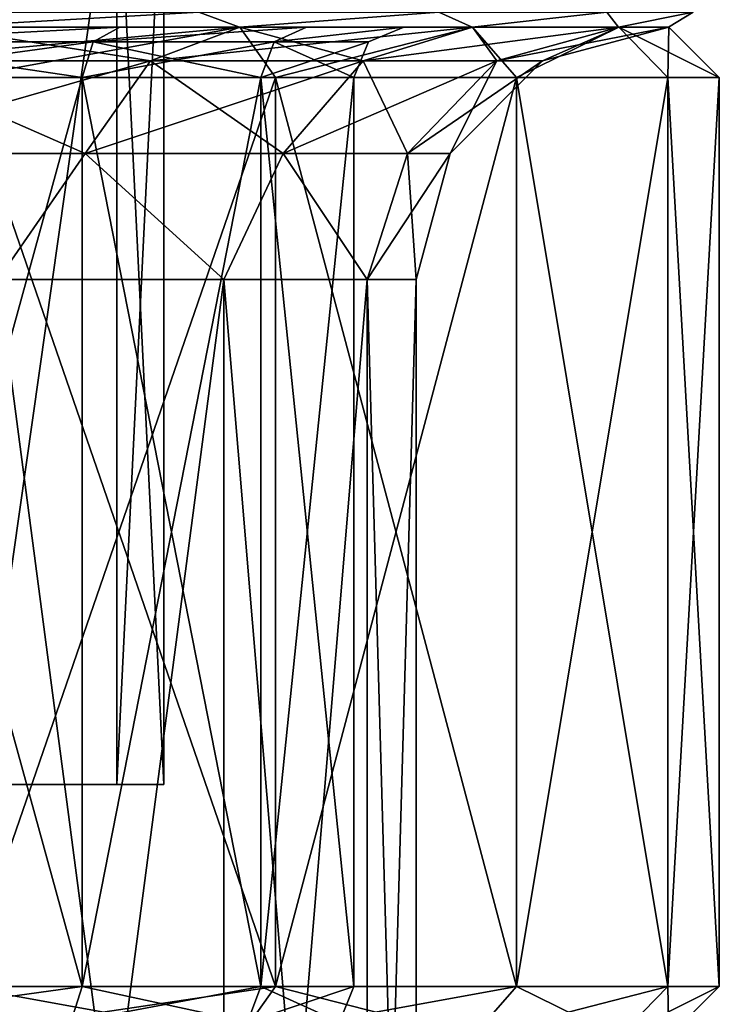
# Model space of a CAD drawing. Header units: millimetres. Extents: x -682 to 137, y -14 to 967.
# Tile 267 of 656: x 8 to 15, y 855 to 865. Entities that reach past the tile are written whole.
import ezdxf

# ---------------------------------------------------------------- set-up
doc = ezdxf.new("R2010")
doc.units = ezdxf.units.MM
doc.header["$LTSCALE"] = 65.185185
for name, color, linetype in [('3681', 7, 'CONTINUOUS'), ('3684', 7, 'CONTINUOUS'), ('3686', 7, 'CONTINUOUS'), ('3687', 7, 'CONTINUOUS'), ('3688', 7, 'CONTINUOUS'), ('3689', 7, 'CONTINUOUS'), ('3699', 7, 'CONTINUOUS'), ('3700', 7, 'CONTINUOUS'), ('3701', 7, 'CONTINUOUS'), ('3702', 7, 'CONTINUOUS'), ('3711', 7, 'CONTINUOUS'), ('3714', 7, 'CONTINUOUS'), ('3730', 7, 'CONTINUOUS'), ('3732', 7, 'CONTINUOUS'), ('3737', 7, 'CONTINUOUS'), ('3739', 7, 'CONTINUOUS'), ('3751', 7, 'CONTINUOUS')]:
    doc.layers.add(name, color=color, linetype=linetype)

msp = doc.modelspace()

# ---------------------------------------------------------------- linework, layer by layer
at = {"layer": '3681', "color": 7, "linetype": 'CONTINUOUS', "true_color": 0x96918c}
for points in [[(7.5, 855.5, 12.9904), (10.6067, 855.5, 10.6065), (7.5, 864.5, 12.9904), (7.5, 855.5, 12.9904)], [(7.5, 864.5, 12.9904), (10.6067, 855.5, 10.6065), (10.6067, 864.5, 10.6065), (7.5, 864.5, 12.9904)], [(10.6067, 855.5, 10.6065), (12.9904, 855.5, 7.4999), (10.6067, 864.5, 10.6065), (10.6067, 855.5, 10.6065)], [(10.6067, 864.5, 10.6065), (12.9904, 855.5, 7.4999), (12.9904, 864.5, 7.4999), (10.6067, 864.5, 10.6065)], [(12.9904, 855.5, 7.4999), (14.4889, 855.5, 3.8822), (12.9904, 864.5, 7.4999), (12.9904, 855.5, 7.4999)], [(12.9904, 864.5, 7.4999), (14.4889, 855.5, 3.8822), (14.4889, 864.5, 3.8822), (12.9904, 864.5, 7.4999)], [(15, 855.5), (15, 864.5), (14.4889, 864.5, 3.8822), (15, 855.5)], [(14.4889, 855.5, 3.8822), (15, 855.5), (14.4889, 864.5, 3.8822), (14.4889, 855.5, 3.8822)]]:
    msp.add_3dface(points, dxfattribs=at)
at = {"layer": '3684', "color": 7, "linetype": 'CONTINUOUS', "true_color": 0x96918c}
for points in [[(10.6067, 855.5, -10.6065), (7.5, 855.5, -12.9904), (10.6067, 864.5, -10.6065), (10.6067, 855.5, -10.6065)], [(10.6067, 864.5, -10.6065), (7.5, 855.5, -12.9904), (7.5, 864.5, -12.9904), (10.6067, 864.5, -10.6065)], [(12.9904, 855.5, -7.4999), (10.6067, 855.5, -10.6065), (12.9904, 864.5, -7.4999), (12.9904, 855.5, -7.4999)], [(12.9904, 864.5, -7.4999), (10.6067, 855.5, -10.6065), (10.6067, 864.5, -10.6065), (12.9904, 864.5, -7.4999)], [(14.4889, 855.5, -3.8822), (12.9904, 855.5, -7.4999), (14.4889, 864.5, -3.8822), (14.4889, 855.5, -3.8822)], [(14.4889, 864.5, -3.8822), (12.9904, 855.5, -7.4999), (12.9904, 864.5, -7.4999), (14.4889, 864.5, -3.8822)], [(15, 864.5), (15, 855.5), (14.4889, 855.5, -3.8822), (15, 864.5)], [(15, 864.5), (14.4889, 855.5, -3.8822), (14.4889, 864.5, -3.8822), (15, 864.5)]]:
    msp.add_3dface(points, dxfattribs=at)
at = {"layer": '3686', "color": 7, "linetype": 'CONTINUOUS', "true_color": 0x96918c}
for points in [[(10.2531, 865, -10.253), (7.5, 864.5, -12.9904), (7.25, 865, -12.5574), (10.2531, 865, -10.253)], [(10.6067, 864.5, -10.6065), (7.5, 864.5, -12.9904), (10.2531, 865, -10.253), (10.6067, 864.5, -10.6065)], [(12.5574, 865, -7.25), (10.6067, 864.5, -10.6065), (10.2531, 865, -10.253), (12.5574, 865, -7.25)], [(12.9904, 864.5, -7.4999), (10.6067, 864.5, -10.6065), (12.5574, 865, -7.25), (12.9904, 864.5, -7.4999)], [(14.0059, 865, -3.7529), (12.9904, 864.5, -7.4999), (12.5574, 865, -7.25), (14.0059, 865, -3.7529)], [(14.4889, 864.5, -3.8822), (12.9904, 864.5, -7.4999), (14.0059, 865, -3.7529), (14.4889, 864.5, -3.8822)], [(14.5, 865, 0), (14.4889, 864.5, -3.8822), (14.0059, 865, -3.7529), (14.5, 865, 0)], [(15, 864.5), (14.4889, 864.5, -3.8822), (14.5, 865, 0), (15, 864.5)]]:
    msp.add_3dface(points, dxfattribs=at)
at = {"layer": '3687', "color": 7, "linetype": 'CONTINUOUS', "true_color": 0x96918c}
for points in [[(7.25, 865, 12.5574), (7.5, 864.5, 12.9904), (10.2531, 865, 10.253), (7.25, 865, 12.5574)], [(7.5, 864.5, 12.9904), (10.6067, 864.5, 10.6065), (10.2531, 865, 10.253), (7.5, 864.5, 12.9904)], [(10.2531, 865, 10.253), (10.6067, 864.5, 10.6065), (12.5574, 865, 7.25), (10.2531, 865, 10.253)], [(10.6067, 864.5, 10.6065), (12.9904, 864.5, 7.4999), (12.5574, 865, 7.25), (10.6067, 864.5, 10.6065)], [(12.5574, 865, 7.25), (12.9904, 864.5, 7.4999), (14.0059, 865, 3.7529), (12.5574, 865, 7.25)], [(12.9904, 864.5, 7.4999), (14.4889, 864.5, 3.8822), (14.0059, 865, 3.7529), (12.9904, 864.5, 7.4999)], [(14.4889, 864.5, 3.8822), (15, 864.5), (14.0059, 865, 3.7529), (14.4889, 864.5, 3.8822)], [(15, 864.5), (14.5, 865, 0), (14.0059, 865, 3.7529), (15, 864.5)]]:
    msp.add_3dface(points, dxfattribs=at)
at = {"layer": '3688', "color": 7, "linetype": 'CONTINUOUS', "true_color": 0x96918c}
for points in [[(7.5, 855.5, 12.9904), (7.2496, 855, 12.5575), (10.2526, 855, 10.2534), (7.5, 855.5, 12.9904)], [(10.6067, 855.5, 10.6065), (7.5, 855.5, 12.9904), (10.2526, 855, 10.2534), (10.6067, 855.5, 10.6065)], [(10.6067, 855.5, 10.6065), (10.2526, 855, 10.2534), (12.5571, 855, 7.2504), (10.6067, 855.5, 10.6065)], [(12.9904, 855.5, 7.4999), (10.6067, 855.5, 10.6065), (12.5571, 855, 7.2504), (12.9904, 855.5, 7.4999)], [(12.9904, 855.5, 7.4999), (12.5571, 855, 7.2504), (14.0058, 855, 3.7531), (12.9904, 855.5, 7.4999)], [(14.4889, 855.5, 3.8822), (12.9904, 855.5, 7.4999), (14.0058, 855, 3.7531), (14.4889, 855.5, 3.8822)], [(14.4889, 855.5, 3.8822), (14.0058, 855, 3.7531), (14.5, 855), (14.4889, 855.5, 3.8822)], [(15, 855.5), (14.4889, 855.5, 3.8822), (14.5, 855), (15, 855.5)]]:
    msp.add_3dface(points, dxfattribs=at)
at = {"layer": '3689', "color": 7, "linetype": 'CONTINUOUS', "true_color": 0x96918c}
for points in [[(10.2526, 855, -10.2534), (7.2496, 855, -12.5575), (10.6067, 855.5, -10.6065), (10.2526, 855, -10.2534)], [(7.2496, 855, -12.5575), (7.5, 855.5, -12.9904), (10.6067, 855.5, -10.6065), (7.2496, 855, -12.5575)], [(12.5571, 855, -7.2504), (10.2526, 855, -10.2534), (12.9904, 855.5, -7.4999), (12.5571, 855, -7.2504)], [(10.2526, 855, -10.2534), (10.6067, 855.5, -10.6065), (12.9904, 855.5, -7.4999), (10.2526, 855, -10.2534)], [(14.0058, 855, -3.7531), (12.5571, 855, -7.2504), (14.4889, 855.5, -3.8822), (14.0058, 855, -3.7531)], [(12.5571, 855, -7.2504), (12.9904, 855.5, -7.4999), (14.4889, 855.5, -3.8822), (12.5571, 855, -7.2504)], [(15, 855.5), (14.5, 855), (14.0058, 855, -3.7531), (15, 855.5)], [(15, 855.5), (14.0058, 855, -3.7531), (14.4889, 855.5, -3.8822), (15, 855.5)]]:
    msp.add_3dface(points, dxfattribs=at)
at = {"layer": '3699', "color": 7, "linetype": 'CONTINUOUS', "true_color": 0x96918c}
for points in [[(7.8583, 862.5, 9.069), (10.095, 862.5, 6.4877), (7.8583, 845.5, 9.069), (7.8583, 862.5, 9.069)], [(7.8583, 845.5, 9.069), (10.095, 862.5, 6.4877), (10.095, 845.5, 6.4877), (7.8583, 845.5, 9.069)], [(10.095, 862.5, 6.4877), (11.5139, 862.5, 3.3808), (10.095, 845.5, 6.4877), (10.095, 862.5, 6.4877)], [(10.095, 845.5, 6.4877), (11.5139, 862.5, 3.3808), (11.5139, 845.5, 3.3808), (10.095, 845.5, 6.4877)], [(12, 862.5), (12, 845.5), (11.5139, 845.5, 3.3808), (12, 862.5)], [(11.5139, 862.5, 3.3808), (12, 862.5), (11.5139, 845.5, 3.3808), (11.5139, 862.5, 3.3808)]]:
    msp.add_3dface(points, dxfattribs=at)
at = {"layer": '3700', "color": 7, "linetype": 'CONTINUOUS', "true_color": 0x96918c}
for points in [[(10.095, 862.5, -6.4877), (7.8583, 862.5, -9.069), (10.095, 845.5, -6.4877), (10.095, 862.5, -6.4877)], [(10.095, 845.5, -6.4877), (7.8583, 862.5, -9.069), (7.8583, 845.5, -9.069), (10.095, 845.5, -6.4877)], [(11.5139, 862.5, -3.3808), (10.095, 862.5, -6.4877), (11.5139, 845.5, -3.3808), (11.5139, 862.5, -3.3808)], [(11.5139, 845.5, -3.3808), (10.095, 862.5, -6.4877), (10.095, 845.5, -6.4877), (11.5139, 845.5, -3.3808)], [(12, 845.5), (12, 862.5), (11.5139, 862.5, -3.3808), (12, 845.5)], [(12, 845.5), (11.5139, 862.5, -3.3808), (11.5139, 845.5, -3.3808), (12, 845.5)]]:
    msp.add_3dface(points, dxfattribs=at)
at = {"layer": '3701', "color": 7, "linetype": 'CONTINUOUS', "true_color": 0x96918c}
for points in [[(9.3692, 864.6651, -9.3692), (7.25, 865, -12.5574), (6.625, 864.6651, -11.4748), (9.3692, 864.6651, -9.3692)], [(10.2531, 865, -10.253), (7.25, 865, -12.5574), (9.3692, 864.6651, -9.3692), (10.2531, 865, -10.253)], [(11.4748, 864.6651, -6.625), (10.2531, 865, -10.253), (9.3692, 864.6651, -9.3692), (11.4748, 864.6651, -6.625)], [(12.5574, 865, -7.25), (10.2531, 865, -10.253), (11.4748, 864.6651, -6.625), (12.5574, 865, -7.25)], [(12.7985, 864.6651, -3.4294), (12.5574, 865, -7.25), (11.4748, 864.6651, -6.625), (12.7985, 864.6651, -3.4294)], [(14.0059, 865, -3.7529), (12.5574, 865, -7.25), (12.7985, 864.6651, -3.4294), (14.0059, 865, -3.7529)], [(13.25, 864.6651), (14.0059, 865, -3.7529), (12.7985, 864.6651, -3.4294), (13.25, 864.6651)], [(14.5, 865, 0), (14.0059, 865, -3.7529), (13.25, 864.6651), (14.5, 865, 0)], [(6.1671, 863.7489, -10.6818), (8.7217, 863.7489, -8.7217), (6.625, 864.6651, -11.4748), (6.1671, 863.7489, -10.6818)], [(8.7217, 863.7489, -8.7217), (9.3692, 864.6651, -9.3692), (6.625, 864.6651, -11.4748), (8.7217, 863.7489, -8.7217)], [(8.7217, 863.7489, -8.7217), (10.6818, 863.7489, -6.1671), (9.3692, 864.6651, -9.3692), (8.7217, 863.7489, -8.7217)], [(10.6818, 863.7489, -6.1671), (11.4748, 864.6651, -6.625), (9.3692, 864.6651, -9.3692), (10.6818, 863.7489, -6.1671)], [(10.6818, 863.7489, -6.1671), (11.914, 863.7489, -3.1923), (11.4748, 864.6651, -6.625), (10.6818, 863.7489, -6.1671)], [(11.914, 863.7489, -3.1923), (12.7985, 864.6651, -3.4294), (11.4748, 864.6651, -6.625), (11.914, 863.7489, -3.1923)], [(11.914, 863.7489, -3.1923), (12.3343, 863.7489), (12.7985, 864.6651, -3.4294), (11.914, 863.7489, -3.1923)], [(12.3343, 863.7489), (13.25, 864.6651), (12.7985, 864.6651, -3.4294), (12.3343, 863.7489)], [(6.1671, 863.7489, -10.6818), (7.8583, 862.5, -9.069), (8.7217, 863.7489, -8.7217), (6.1671, 863.7489, -10.6818)], [(7.8583, 862.5, -9.069), (10.095, 862.5, -6.4877), (8.7217, 863.7489, -8.7217), (7.8583, 862.5, -9.069)], [(8.7217, 863.7489, -8.7217), (10.095, 862.5, -6.4877), (10.6818, 863.7489, -6.1671), (8.7217, 863.7489, -8.7217)], [(10.095, 862.5, -6.4877), (11.5139, 862.5, -3.3808), (10.6818, 863.7489, -6.1671), (10.095, 862.5, -6.4877)], [(10.6818, 863.7489, -6.1671), (11.5139, 862.5, -3.3808), (11.914, 863.7489, -3.1923), (10.6818, 863.7489, -6.1671)], [(11.5139, 862.5, -3.3808), (12, 862.5), (11.914, 863.7489, -3.1923), (11.5139, 862.5, -3.3808)], [(12, 862.5), (12.3343, 863.7489), (11.914, 863.7489, -3.1923), (12, 862.5)]]:
    msp.add_3dface(points, dxfattribs=at)
at = {"layer": '3702', "color": 7, "linetype": 'CONTINUOUS', "true_color": 0x96918c}
for points in [[(7.25, 865, 12.5574), (10.2531, 865, 10.253), (6.625, 864.6651, 11.4748), (7.25, 865, 12.5574)], [(6.625, 864.6651, 11.4748), (10.2531, 865, 10.253), (9.3692, 864.6651, 9.3692), (6.625, 864.6651, 11.4748)], [(10.2531, 865, 10.253), (12.5574, 865, 7.25), (9.3692, 864.6651, 9.3692), (10.2531, 865, 10.253)], [(9.3692, 864.6651, 9.3692), (12.5574, 865, 7.25), (11.4748, 864.6651, 6.625), (9.3692, 864.6651, 9.3692)], [(12.5574, 865, 7.25), (14.0059, 865, 3.7529), (11.4748, 864.6651, 6.625), (12.5574, 865, 7.25)], [(11.4748, 864.6651, 6.625), (14.0059, 865, 3.7529), (12.7985, 864.6651, 3.4294), (11.4748, 864.6651, 6.625)], [(14.0059, 865, 3.7529), (14.5, 865, 0), (12.7985, 864.6651, 3.4294), (14.0059, 865, 3.7529)], [(12.7985, 864.6651, 3.4294), (14.5, 865, 0), (13.25, 864.6651), (12.7985, 864.6651, 3.4294)], [(8.7217, 863.7489, 8.7217), (6.1671, 863.7489, 10.6818), (9.3692, 864.6651, 9.3692), (8.7217, 863.7489, 8.7217)], [(6.1671, 863.7489, 10.6818), (6.625, 864.6651, 11.4748), (9.3692, 864.6651, 9.3692), (6.1671, 863.7489, 10.6818)], [(10.6818, 863.7489, 6.1671), (8.7217, 863.7489, 8.7217), (11.4748, 864.6651, 6.625), (10.6818, 863.7489, 6.1671)], [(8.7217, 863.7489, 8.7217), (9.3692, 864.6651, 9.3692), (11.4748, 864.6651, 6.625), (8.7217, 863.7489, 8.7217)], [(11.914, 863.7489, 3.1923), (10.6818, 863.7489, 6.1671), (12.7985, 864.6651, 3.4294), (11.914, 863.7489, 3.1923)], [(10.6818, 863.7489, 6.1671), (11.4748, 864.6651, 6.625), (12.7985, 864.6651, 3.4294), (10.6818, 863.7489, 6.1671)], [(12.3343, 863.7489), (11.914, 863.7489, 3.1923), (13.25, 864.6651), (12.3343, 863.7489)], [(11.914, 863.7489, 3.1923), (12.7985, 864.6651, 3.4294), (13.25, 864.6651), (11.914, 863.7489, 3.1923)], [(8.7217, 863.7489, 8.7217), (7.8583, 862.5, 9.069), (6.1671, 863.7489, 10.6818), (8.7217, 863.7489, 8.7217)], [(10.095, 862.5, 6.4877), (7.8583, 862.5, 9.069), (8.7217, 863.7489, 8.7217), (10.095, 862.5, 6.4877)], [(10.6818, 863.7489, 6.1671), (10.095, 862.5, 6.4877), (8.7217, 863.7489, 8.7217), (10.6818, 863.7489, 6.1671)], [(11.5139, 862.5, 3.3808), (10.095, 862.5, 6.4877), (10.6818, 863.7489, 6.1671), (11.5139, 862.5, 3.3808)], [(11.914, 863.7489, 3.1923), (11.5139, 862.5, 3.3808), (10.6818, 863.7489, 6.1671), (11.914, 863.7489, 3.1923)], [(12, 862.5), (11.5139, 862.5, 3.3808), (12.3343, 863.7489), (12, 862.5)], [(12.3343, 863.7489), (11.5139, 862.5, 3.3808), (11.914, 863.7489, 3.1923), (12.3343, 863.7489)]]:
    msp.add_3dface(points, dxfattribs=at)
at = {"layer": '3711', "color": 7, "linetype": 'CONTINUOUS', "true_color": 0x96918c}
for points in [[(8.6911, 864.5, 7.5309), (6.2174, 864.5, 9.6744), (8.6911, 855.5, 7.5309), (8.6911, 864.5, 7.5309)], [(8.6911, 855.5, 7.5309), (6.2174, 864.5, 9.6744), (6.2174, 855.5, 9.6744), (8.6911, 855.5, 7.5309)], [(6.2174, 864.5, -9.6744), (8.6911, 864.5, -7.5309), (6.2174, 855.5, -9.6744), (6.2174, 864.5, -9.6744)], [(6.2174, 855.5, -9.6744), (8.6911, 864.5, -7.5309), (8.6911, 855.5, -7.5309), (6.2174, 855.5, -9.6744)], [(10.4608, 864.5, 4.7773), (8.6911, 864.5, 7.5309), (10.4608, 855.5, 4.7773), (10.4608, 864.5, 4.7773)], [(10.4608, 855.5, 4.7773), (8.6911, 864.5, 7.5309), (8.6911, 855.5, 7.5309), (10.4608, 855.5, 4.7773)], [(8.6911, 864.5, -7.5309), (10.4608, 864.5, -4.7773), (8.6911, 855.5, -7.5309), (8.6911, 864.5, -7.5309)], [(8.6911, 855.5, -7.5309), (10.4608, 864.5, -4.7773), (10.4608, 855.5, -4.7773), (8.6911, 855.5, -7.5309)], [(11.3829, 864.5, 1.6366), (10.4608, 864.5, 4.7773), (11.3829, 855.5, 1.6366), (11.3829, 864.5, 1.6366)], [(11.3829, 855.5, 1.6366), (10.4608, 864.5, 4.7773), (10.4608, 855.5, 4.7773), (11.3829, 855.5, 1.6366)], [(10.4608, 864.5, -4.7773), (11.3829, 864.5, -1.6366), (10.4608, 855.5, -4.7773), (10.4608, 864.5, -4.7773)], [(10.4608, 855.5, -4.7773), (11.3829, 864.5, -1.6366), (11.3829, 855.5, -1.6366), (10.4608, 855.5, -4.7773)], [(11.3829, 864.5, -1.6366), (11.3829, 864.5, 1.6366), (11.3829, 855.5, -1.6366), (11.3829, 864.5, -1.6366)], [(11.3829, 855.5, -1.6366), (11.3829, 864.5, 1.6366), (11.3829, 855.5, 1.6366), (11.3829, 855.5, -1.6366)]]:
    msp.add_3dface(points, dxfattribs=at)
at = {"layer": '3714', "color": 7, "linetype": 'CONTINUOUS', "true_color": 0x96918c}
for points in [[(6.479, 865, 10.1005), (9.065, 865, 7.8625), (7.2452, 865, 12.5551), (6.479, 865, 10.1005)], [(9.065, 865, -7.8625), (6.4791, 865, -10.1005), (7.2453, 865, -12.555), (9.065, 865, -7.8625)], [(7.2452, 865, 12.5551), (9.065, 865, 7.8625), (10.2481, 865, 10.2513), (7.2452, 865, 12.5551)], [(10.2482, 865, -10.2513), (9.065, 865, -7.8625), (7.2453, 865, -12.555), (10.2482, 865, -10.2513)], [(10.9134, 865, -4.9896), (9.065, 865, -7.8625), (10.2482, 865, -10.2513), (10.9134, 865, -4.9896)], [(9.065, 865, 7.8625), (10.9133, 865, 4.9896), (10.2481, 865, 10.2513), (9.065, 865, 7.8625)], [(10.9133, 865, 4.9896), (11.8776, 865, 1.7079), (10.2481, 865, 10.2513), (10.9133, 865, 4.9896)], [(10.2481, 865, 10.2513), (11.8776, 865, 1.7079), (12.5528, 865, 7.2491), (10.2481, 865, 10.2513)], [(12.5529, 865, -7.2491), (10.9134, 865, -4.9896), (10.2482, 865, -10.2513), (12.5529, 865, -7.2491)], [(11.8776, 865, -1.7079), (10.9134, 865, -4.9896), (12.5529, 865, -7.2491), (11.8776, 865, -1.7079)], [(11.8776, 865, 1.7079), (11.8776, 865, -1.7079), (12.5529, 865, -7.2491), (11.8776, 865, 1.7079)], [(12.5528, 865, 7.2491), (11.8776, 865, 1.7079), (12.5529, 865, -7.2491), (12.5528, 865, 7.2491)], [(14.0012, 865, 3.7524), (12.5528, 865, 7.2491), (14.0012, 865, -3.7523), (14.0012, 865, 3.7524)], [(14.0012, 865, -3.7523), (12.5528, 865, 7.2491), (12.5529, 865, -7.2491), (14.0012, 865, -3.7523)], [(14.4956, 865, 0), (14.0012, 865, 3.7524), (14.0012, 865, -3.7523), (14.4956, 865, 0)]]:
    msp.add_3dface(points, dxfattribs=at)
at = {"layer": '3730', "color": 7, "linetype": 'CONTINUOUS', "true_color": 0x96918c}
for points in [[(6.4791, 865, -10.1005), (9.065, 865, -7.8625), (6.2965, 864.8536, -9.7976), (6.4791, 865, -10.1005)], [(6.2965, 864.8536, -9.7976), (9.065, 865, -7.8625), (8.8018, 864.8536, -7.6268), (6.2965, 864.8536, -9.7976)], [(9.065, 865, 7.8625), (6.479, 865, 10.1005), (6.2965, 864.8536, 9.7976), (9.065, 865, 7.8625)], [(8.8018, 864.8536, 7.6268), (9.065, 865, 7.8625), (6.2965, 864.8536, 9.7976), (8.8018, 864.8536, 7.6268)], [(9.065, 865, -7.8625), (10.9134, 865, -4.9896), (8.8018, 864.8536, -7.6268), (9.065, 865, -7.8625)], [(8.8018, 864.8536, -7.6268), (10.9134, 865, -4.9896), (10.594, 864.8536, -4.8381), (8.8018, 864.8536, -7.6268)], [(10.9133, 865, 4.9896), (9.065, 865, 7.8625), (8.8018, 864.8536, 7.6268), (10.9133, 865, 4.9896)], [(10.594, 864.8536, 4.8381), (10.9133, 865, 4.9896), (8.8018, 864.8536, 7.6268), (10.594, 864.8536, 4.8381)], [(10.9134, 865, -4.9896), (11.8776, 865, -1.7079), (10.594, 864.8536, -4.8381), (10.9134, 865, -4.9896)], [(10.594, 864.8536, -4.8381), (11.8776, 865, -1.7079), (11.5279, 864.8536, -1.6575), (10.594, 864.8536, -4.8381)], [(11.8776, 865, 1.7079), (10.9133, 865, 4.9896), (10.594, 864.8536, 4.8381), (11.8776, 865, 1.7079)], [(11.5279, 864.8536, 1.6575), (11.8776, 865, 1.7079), (10.594, 864.8536, 4.8381), (11.5279, 864.8536, 1.6575)], [(11.8776, 865, -1.7079), (11.8776, 865, 1.7079), (11.5279, 864.8536, -1.6575), (11.8776, 865, -1.7079)], [(11.5279, 864.8536, -1.6575), (11.8776, 865, 1.7079), (11.5279, 864.8536, 1.6575), (11.5279, 864.8536, -1.6575)], [(6.2174, 864.5, 9.6744), (8.6911, 864.5, 7.5309), (6.2965, 864.8536, 9.7976), (6.2174, 864.5, 9.6744)], [(8.6911, 864.5, -7.5309), (6.2174, 864.5, -9.6744), (8.8018, 864.8536, -7.6268), (8.6911, 864.5, -7.5309)], [(6.2174, 864.5, -9.6744), (6.2965, 864.8536, -9.7976), (8.8018, 864.8536, -7.6268), (6.2174, 864.5, -9.6744)], [(8.6911, 864.5, 7.5309), (8.8018, 864.8536, 7.6268), (6.2965, 864.8536, 9.7976), (8.6911, 864.5, 7.5309)], [(8.6911, 864.5, 7.5309), (10.4608, 864.5, 4.7773), (8.8018, 864.8536, 7.6268), (8.6911, 864.5, 7.5309)], [(10.4608, 864.5, -4.7773), (8.6911, 864.5, -7.5309), (10.594, 864.8536, -4.8381), (10.4608, 864.5, -4.7773)], [(8.6911, 864.5, -7.5309), (8.8018, 864.8536, -7.6268), (10.594, 864.8536, -4.8381), (8.6911, 864.5, -7.5309)], [(10.4608, 864.5, 4.7773), (10.594, 864.8536, 4.8381), (8.8018, 864.8536, 7.6268), (10.4608, 864.5, 4.7773)], [(10.4608, 864.5, 4.7773), (11.3829, 864.5, 1.6366), (10.594, 864.8536, 4.8381), (10.4608, 864.5, 4.7773)], [(11.3829, 864.5, -1.6366), (10.4608, 864.5, -4.7773), (11.5279, 864.8536, -1.6575), (11.3829, 864.5, -1.6366)], [(10.4608, 864.5, -4.7773), (10.594, 864.8536, -4.8381), (11.5279, 864.8536, -1.6575), (10.4608, 864.5, -4.7773)], [(11.3829, 864.5, 1.6366), (11.5279, 864.8536, 1.6575), (10.594, 864.8536, 4.8381), (11.3829, 864.5, 1.6366)], [(11.3829, 864.5, 1.6366), (11.3829, 864.5, -1.6366), (11.5279, 864.8536, 1.6575), (11.3829, 864.5, 1.6366)], [(11.3829, 864.5, -1.6366), (11.5279, 864.8536, -1.6575), (11.5279, 864.8536, 1.6575), (11.3829, 864.5, -1.6366)]]:
    msp.add_3dface(points, dxfattribs=at)
at = {"layer": '3732', "color": 7, "linetype": 'CONTINUOUS', "true_color": 0x96918c}
for points in [[(6.2174, 855.5, -9.6744), (8.6911, 855.5, -7.5309), (6.1382, 855.1464, -9.5512), (6.2174, 855.5, -9.6744)], [(6.1382, 855.1464, -9.5512), (8.6911, 855.5, -7.5309), (8.5804, 855.1464, -7.435), (6.1382, 855.1464, -9.5512)], [(8.5804, 855.1464, 7.435), (6.2174, 855.5, 9.6744), (6.1382, 855.1464, 9.5512), (8.5804, 855.1464, 7.435)], [(8.6911, 855.5, 7.5309), (6.2174, 855.5, 9.6744), (8.5804, 855.1464, 7.435), (8.6911, 855.5, 7.5309)], [(8.6911, 855.5, -7.5309), (10.4608, 855.5, -4.7773), (8.5804, 855.1464, -7.435), (8.6911, 855.5, -7.5309)], [(8.5804, 855.1464, -7.435), (10.4608, 855.5, -4.7773), (10.3276, 855.1464, -4.7164), (8.5804, 855.1464, -7.435)], [(10.3276, 855.1464, 4.7164), (8.6911, 855.5, 7.5309), (8.5804, 855.1464, 7.435), (10.3276, 855.1464, 4.7164)], [(10.4608, 855.5, 4.7773), (8.6911, 855.5, 7.5309), (10.3276, 855.1464, 4.7164), (10.4608, 855.5, 4.7773)], [(10.4608, 855.5, -4.7773), (11.3829, 855.5, -1.6366), (10.3276, 855.1464, -4.7164), (10.4608, 855.5, -4.7773)], [(10.3276, 855.1464, -4.7164), (11.3829, 855.5, -1.6366), (11.238, 855.1464, -1.6158), (10.3276, 855.1464, -4.7164)], [(11.238, 855.1464, 1.6158), (10.4608, 855.5, 4.7773), (10.3276, 855.1464, 4.7164), (11.238, 855.1464, 1.6158)], [(11.3829, 855.5, 1.6366), (10.4608, 855.5, 4.7773), (11.238, 855.1464, 1.6158), (11.3829, 855.5, 1.6366)], [(11.3829, 855.5, -1.6366), (11.3829, 855.5, 1.6366), (11.238, 855.1464, -1.6158), (11.3829, 855.5, -1.6366)], [(11.238, 855.1464, -1.6158), (11.3829, 855.5, 1.6366), (11.238, 855.1464, 1.6158), (11.238, 855.1464, -1.6158)]]:
    msp.add_3dface(points, dxfattribs=at)
at = {"layer": '3737', "color": 7, "linetype": 'CONTINUOUS', "true_color": 0x96918c}
for points in [[(9.035, 857.5, -2.9357), (7.6853, 857.5, -5.5837), (9.035, 857.5, 2.9357), (9.035, 857.5, -2.9357)], [(9.035, 857.5, 2.9357), (7.6853, 857.5, -5.5837), (7.8783, 857.5, -1.3883), (9.035, 857.5, 2.9357)], [(7.6853, 857.5, 5.5837), (9.035, 857.5, 2.9357), (7.8783, 857.5, 1.3883), (7.6853, 857.5, 5.5837)], [(7.8783, 857.5, 1.3883), (9.035, 857.5, 2.9357), (7.8783, 857.5, -1.3883), (7.8783, 857.5, 1.3883)], [(9.4996, 857.5), (9.035, 857.5, -2.9357), (9.035, 857.5, 2.9357), (9.4996, 857.5)]]:
    msp.add_3dface(points, dxfattribs=at)
at = {"layer": '3739', "color": 7, "linetype": 'CONTINUOUS', "true_color": 0x96918c}
for points in [[(7.6853, 857.5, -5.5837), (9.035, 857.5, -2.9357), (9.035, 867, -2.9358), (7.6853, 857.5, -5.5837)], [(7.6855, 867, -5.5842), (7.6853, 857.5, -5.5837), (9.035, 867, -2.9358), (7.6855, 867, -5.5842)], [(9.035, 857.5, 2.9357), (7.6853, 857.5, 5.5837), (9.035, 867, 2.9358), (9.035, 857.5, 2.9357)], [(9.035, 867, 2.9358), (7.6853, 857.5, 5.5837), (7.6855, 867, 5.5842), (9.035, 867, 2.9358)], [(9.035, 857.5, -2.9357), (9.4996, 857.5), (9.035, 867, -2.9358), (9.035, 857.5, -2.9357)], [(9.4996, 857.5), (9.035, 857.5, 2.9357), (9.5, 867, 0), (9.4996, 857.5)], [(9.035, 867, -2.9358), (9.4996, 857.5), (9.5, 867, 0), (9.035, 867, -2.9358)], [(9.5, 867, 0), (9.035, 857.5, 2.9357), (9.035, 867, 2.9358), (9.5, 867, 0)]]:
    msp.add_3dface(points, dxfattribs=at)
at = {"layer": '3751', "color": 7, "linetype": 'CONTINUOUS', "true_color": 0x96918c}
for points in [[(6.9015, 865.148, 13.1497), (7.2452, 865, 12.5551), (9.8478, 865.148, 11.1159), (6.9015, 865.148, 13.1497)], [(9.8478, 865.148, -11.1159), (7.2453, 865, -12.555), (6.9015, 865.148, -13.1497), (9.8478, 865.148, -11.1159)], [(7.2452, 865, 12.5551), (10.2481, 865, 10.2513), (9.8478, 865.148, 11.1159), (7.2452, 865, 12.5551)], [(10.2482, 865, -10.2513), (7.2453, 865, -12.555), (9.8478, 865.148, -11.1159), (10.2482, 865, -10.2513)], [(9.8478, 865.148, 11.1159), (10.2481, 865, 10.2513), (12.2219, 865.148, 8.4362), (9.8478, 865.148, 11.1159)], [(12.2219, 865.148, -8.4362), (10.2482, 865, -10.2513), (9.8478, 865.148, -11.1159), (12.2219, 865.148, -8.4362)], [(10.2481, 865, 10.2513), (12.5528, 865, 7.2491), (12.2219, 865.148, 8.4362), (10.2481, 865, 10.2513)], [(12.5529, 865, -7.2491), (10.2482, 865, -10.2513), (12.2219, 865.148, -8.4362), (12.5529, 865, -7.2491)], [(12.2219, 865.148, 8.4362), (12.5528, 865, 7.2491), (13.8857, 865.148, 5.2661), (12.2219, 865.148, 8.4362)], [(13.8857, 865.148, -5.2661), (12.5529, 865, -7.2491), (12.2219, 865.148, -8.4362), (13.8857, 865.148, -5.2661)], [(12.5528, 865, 7.2491), (14.0012, 865, 3.7524), (13.8857, 865.148, 5.2661), (12.5528, 865, 7.2491)], [(14.0012, 865, -3.7523), (12.5529, 865, -7.2491), (13.8857, 865.148, -5.2661), (14.0012, 865, -3.7523)], [(13.8857, 865.148, 5.2661), (14.0012, 865, 3.7524), (14.7424, 865.148, 1.7901), (13.8857, 865.148, 5.2661)], [(14.7424, 865.148, -1.7901), (14.0012, 865, -3.7523), (13.8857, 865.148, -5.2661), (14.7424, 865.148, -1.7901)], [(14.0012, 865, 3.7524), (14.4956, 865, 0), (14.7424, 865.148, 1.7901), (14.0012, 865, 3.7524)], [(14.4956, 865, 0), (14.0012, 865, -3.7523), (14.7424, 865.148, -1.7901), (14.4956, 865, 0)], [(14.7424, 865.148, 1.7901), (14.4956, 865, 0), (14.7424, 865.148, -1.7901), (14.7424, 865.148, 1.7901)]]:
    msp.add_3dface(points, dxfattribs=at)

doc.saveas('drawing.dxf')
